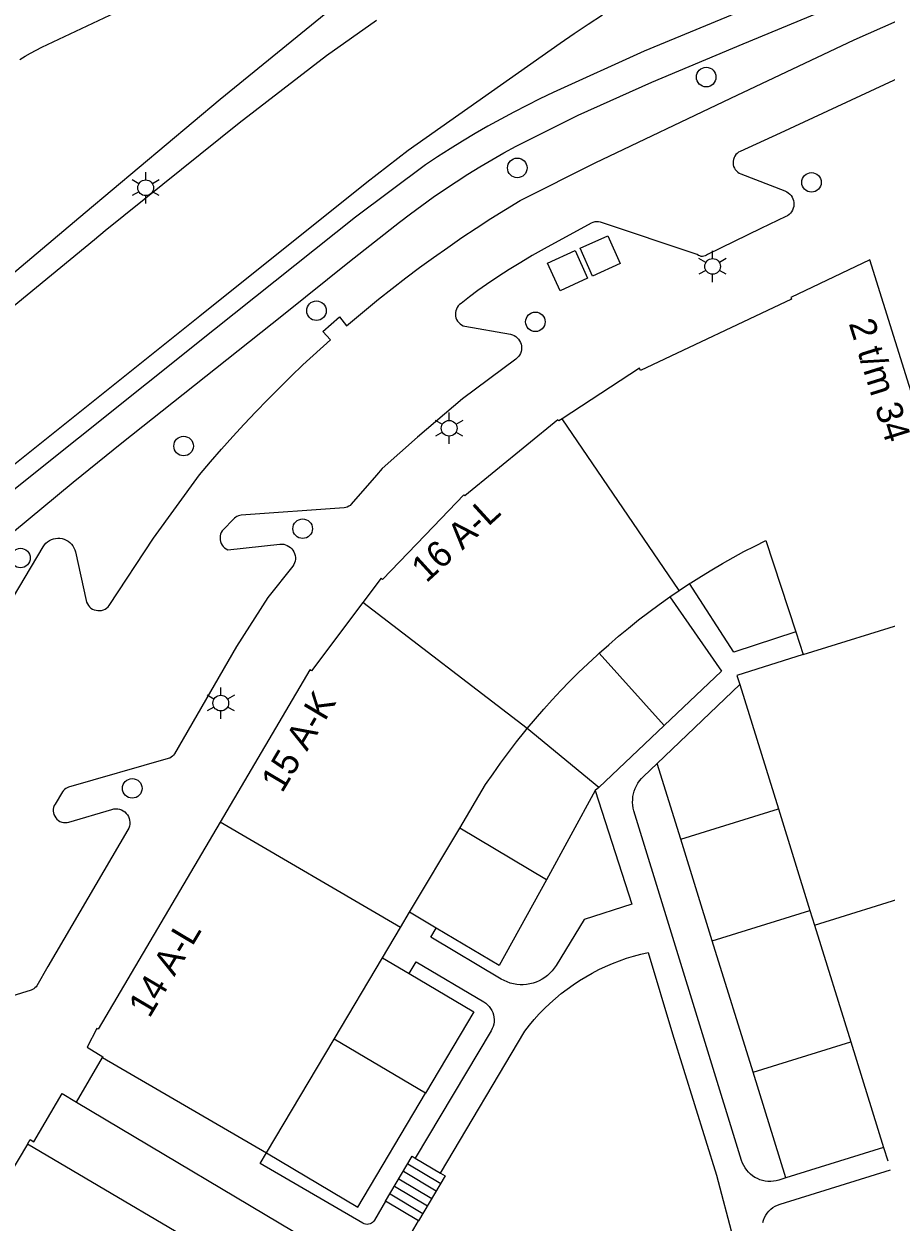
# Model space of a CAD drawing. Extents: x 122462 to 123306, y 485548 to 486417.
# Drawn here: x 122594.5 to 122643.9, y 485927.9 to 485996.5 of the extents above; entities that cross this region are included whole.
import ezdxf

# ---------------------------------------------------------------- set-up
doc = ezdxf.new("R2010")
doc.units = 0
for name, color, linetype in [('Level 1', 7, 'Continuous'), ('Level 17', 7, 'Continuous'), ('Level 19', 7, 'Continuous'), ('Level 22', 7, 'Continuous'), ('Level 31', 7, 'Continuous'), ('Level 33', 7, 'Continuous'), ('Level 4', 7, 'Continuous'), ('Level 42', 7, 'Continuous'), ('Level 50', 7, 'Continuous'), ('Level 53', 7, 'Continuous'), ('Level 58', 7, 'Continuous')]:
    doc.layers.add(name, color=color, linetype=linetype)

msp = doc.modelspace()

# ---------------------------------------------------------------- linework, layer by layer
at = {"layer": 'Level 1'}
for p, q in [((122631.505, 485963.692), (122632.041, 485964.059)), ((122632.041, 485964.059), (122632.637, 485964.452)), ((122638.726, 485961.694), (122639.15, 485960.403)), ((122635.51, 485958.679), (122637.722, 485951.56)), ((122637.722, 485951.56), (122639.531, 485945.738)), ((122616.606, 485945.634), (122619.471, 485950.449)), ((122616.081, 485944.752), (122616.606, 485945.634)), ((122639.531, 485945.738), (122639.792, 485944.896)), ((122615.055, 485943.029), (122616.081, 485944.752)), ((122639.792, 485944.896), (122641.868, 485938.214)), ((122612.284, 485938.372), (122615.055, 485943.029)), ((122608.409, 485931.861), (122612.284, 485938.372)), ((122641.868, 485938.214), (122643.749, 485932.158)), ((122599.016, 485937.318), (122608.409, 485931.861)), ((122594.715, 485932.358), (122578.689, 485905.41)), ((122643.749, 485932.158), (122643.987, 485931.393))]:
    msp.add_line(p, q, dxfattribs=at)
for points in [[(122646.657, 485962.735), (122646.047, 485964.695), (122648.242, 485966.095), (122642.959, 485982.999), (122638.427, 485980.846), (122638.473, 485980.749), (122629.829, 485976.659), (122629.769, 485976.786), (122625.35, 485973.897)], [(122625.35, 485973.897), (122625.156, 485973.77), (122625.099, 485973.838), (122619.775, 485969.471), (122619.708, 485969.535), (122617.966, 485967.723), (122615.055, 485964.695), (122614.98, 485964.757), (122613.931, 485963.369)], [(122632.637, 485964.452), (122632.717, 485964.505), (122633.312, 485964.882), (122633.913, 485965.248), (122634.52, 485965.603), (122635.133, 485965.948), (122635.753, 485966.283), (122636.377, 485966.606), (122637.008, 485966.919), (122638.726, 485961.694)], [(122613.931, 485963.369), (122610.984, 485959.467), (122610.896, 485959.518), (122605.751, 485950.787)], [(122627.453, 485960.464), (122628.006, 485960.957), (122628.568, 485961.439), (122629.138, 485961.911), (122629.718, 485962.373), (122630.305, 485962.823), (122630.901, 485963.263), (122631.505, 485963.692)], [(122623.343, 485956.153), (122623.809, 485956.71), (122624.285, 485957.259), (122624.77, 485957.799), (122625.266, 485958.33), (122625.77, 485958.852), (122626.284, 485959.365), (122626.808, 485959.869), (122627.34, 485960.363), (122627.453, 485960.464)], [(122639.15, 485960.403), (122635.352, 485959.189), (122635.51, 485958.679)], [(122619.471, 485950.449), (122620.954, 485952.941), (122621.38, 485953.564), (122621.817, 485954.18), (122622.265, 485954.787), (122622.725, 485955.386), (122623.196, 485955.976), (122623.343, 485956.153)], [(122605.751, 485950.787), (122598.771, 485938.942), (122598.694, 485938.983), (122598.146, 485937.899), (122599.042, 485937.361), (122599.016, 485937.318)], [(122627.853, 485885.077), (122628.77, 485887.768), (122628.817, 485887.751), (122632.33, 485898.059), (122598.563, 485909.554), (122607.6, 485924.759), (122594.715, 485932.358)]]:
    msp.add_lwpolyline(points, dxfattribs=at)
at = {"layer": 'Level 17'}
msp.add_line((122597.525, 485934.766), (122599.016, 485937.318), dxfattribs=at)
for points in [[(122583.59, 485973.549), (122598.02, 485985.696), (122605.76, 485992.189), (122614.788, 485999.561), (122615.615, 486000.221), (122616.45, 486000.87), (122617.294, 486001.508), (122618.147, 486002.134), (122619.008, 486002.749), (122619.877, 486003.353), (122620.754, 486003.944), (122621.638, 486004.525), (122622.531, 486005.093), (122623.43, 486005.649), (122624.337, 486006.194), (122625.252, 486006.726), (122626.173, 486007.246), (122626.913, 486007.64), (122627.66, 486008.021), (122628.414, 486008.387)], [(122670.9, 486008.219), (122664.94, 486007.459), (122660.23, 486006.749), (122657.85, 486006.359), (122655.66, 486005.609), (122650.77, 486003.599), (122637.07, 485997.849), (122630.03, 485994.949), (122624.83, 485992.569), (122624.068, 485992.21), (122623.313, 485991.838), (122622.564, 485991.454), (122621.821, 485991.058), (122621.085, 485990.65), (122620.355, 485990.229), (122619.633, 485989.797), (122618.918, 485989.353), (122618.21, 485988.897), (122617.51, 485988.429), (122613.51, 485985.439), (122605.438, 485979.012), (122593.75, 485969.669)], [(122615.596, 485981.357), (122616.381, 485981.96), (122617.174, 485982.554), (122617.975, 485983.136), (122618.784, 485983.707), (122619.601, 485984.267), (122620.425, 485984.815), (122621.257, 485985.353), (122622.097, 485985.879), (122622.943, 485986.393), (122627.238, 485988.555), (122635.005, 485992.259), (122642.063, 485995.584), (122645.993, 485997.335), (122655.34, 486001.309), (122659.364, 486001.842), (122659.18, 486003.397), (122672.2, 486004.919)], [(122593.87, 485967.389), (122597.33, 485970.269), (122600.13, 485972.519), (122603.63, 485975.309), (122606.777, 485977.805), (122609.38, 485979.869), (122613.16, 485982.899), (122616.03, 485985.149), (122616.662, 485985.636), (122617.303, 485986.112), (122617.953, 485986.576), (122618.61, 485987.029), (122619.275, 485987.47), (122619.947, 485987.9), (122620.627, 485988.318), (122621.315, 485988.724), (122622.009, 485989.117), (122622.71, 485989.499), (122626.26, 485991.279), (122630.47, 485993.169), (122635.71, 485995.369), (122643.79, 485998.729)], [(122594.276, 485994.46), (122594.581, 485994.654), (122594.892, 485994.838), (122595.21, 485995.01), (122595.534, 485995.17), (122602.039, 485998.243)], [(122627.653, 485997), (122626.838, 485996.474), (122626.031, 485995.934), (122625.233, 485995.382), (122616.531, 485989.251), (122614.151, 485987.421), (122604.59, 485979.776), (122591.692, 485969.461)], [(122614.704, 485996.697), (122613.268, 485995.689), (122611.84, 485994.669), (122606.85, 485990.829), (122599.177, 485984.654), (122598.55, 485984.149), (122590.3, 485977.359)], [(122650.266, 485996.036), (122637.83, 485990.249), (122635.536, 485989.203), (122635.446, 485989.154), (122635.365, 485989.092), (122635.293, 485989.019), (122635.232, 485988.936), (122635.185, 485988.845), (122635.151, 485988.749), (122635.131, 485988.648), (122635.127, 485988.546), (122635.137, 485988.444), (122635.162, 485988.345), (122635.202, 485988.25), (122635.255, 485988.162), (122635.32, 485988.083), (122635.395, 485988.014), (122635.481, 485987.957), (122635.573, 485987.913), (122638.1, 485986.937), (122638.199, 485986.891), (122638.291, 485986.831), (122638.374, 485986.76), (122638.447, 485986.677)], [(122638.447, 485986.677), (122638.508, 485986.586), (122638.555, 485986.487), (122638.589, 485986.383), (122638.608, 485986.275), (122638.612, 485986.165), (122638.601, 485986.056), (122638.575, 485985.95), (122638.535, 485985.848), (122638.482, 485985.752), (122638.415, 485985.664), (122638.338, 485985.587), (122638.251, 485985.521), (122638.155, 485985.467), (122636.72, 485984.789), (122633.663, 485983.3), (122633.599, 485983.253), (122633.528, 485983.218), (122633.452, 485983.197), (122633.374, 485983.188), (122633.295, 485983.194), (122633.218, 485983.214), (122633.146, 485983.246), (122633.081, 485983.291), (122627.532, 485985.147), (122627.425, 485985.168), (122627.316, 485985.174), (122627.207, 485985.163), (122627.101, 485985.138), (122627, 485985.097), (122624.302, 485983.627), (122623.631, 485983.241), (122622.967, 485982.844), (122622.309, 485982.437), (122621.657, 485982.019), (122621.013, 485981.59), (122620.517, 485981.235), (122620.028, 485980.869), (122619.548, 485980.492), (122619.465, 485980.428), (122619.393, 485980.354), (122619.331, 485980.269), (122619.283, 485980.177), (122619.249, 485980.078), (122619.229, 485979.976), (122619.224, 485979.872), (122619.234, 485979.768), (122619.259, 485979.666), (122619.299, 485979.57), (122619.352, 485979.48), (122619.417, 485979.399), (122619.493, 485979.328), (122619.579, 485979.268), (122619.673, 485979.222), (122619.772, 485979.19), (122622.389, 485978.73), (122622.493, 485978.7), (122622.591, 485978.656), (122622.683, 485978.6), (122622.766, 485978.531), (122622.839, 485978.452), (122622.901, 485978.364), (122622.95, 485978.268), (122622.986, 485978.167), (122623.008, 485978.061), (122623.016, 485977.954), (122623.008, 485977.846), (122622.987, 485977.741), (122622.951, 485977.639), (122622.902, 485977.543), (122622.84, 485977.455), (122622.767, 485977.376), (122622.684, 485977.307), (122619.63, 485975.029), (122617.05, 485972.849), (122615.04, 485971.039), (122614.708, 485970.658), (122613.264, 485969.001), (122613.197, 485968.935), (122613.12, 485968.881), (122613.036, 485968.839), (122612.947, 485968.811), (122612.854, 485968.797), (122606.965, 485968.375), (122606.88, 485968.363), (122606.797, 485968.338), (122606.718, 485968.302), (122606.646, 485968.255), (122606.581, 485968.198), (122605.87, 485967.479), (122605.817, 485967.385), (122605.779, 485967.285), (122605.755, 485967.18), (122605.747, 485967.072), (122605.754, 485966.965), (122605.777, 485966.86), (122605.814, 485966.759), (122605.866, 485966.664), (122605.931, 485966.579), (122606.008, 485966.503), (122606.095, 485966.439)], [(122586.62, 485951.449), (122595.625, 485966.568), (122595.696, 485966.672), (122595.779, 485966.766), (122595.873, 485966.849), (122595.977, 485966.919), (122596.09, 485966.976), (122596.208, 485967.018), (122596.33, 485967.045), (122596.455, 485967.057), (122596.581, 485967.052), (122596.705, 485967.032), (122596.825, 485966.997), (122596.941, 485966.947), (122597.049, 485966.883), (122597.148, 485966.806), (122597.236, 485966.717), (122597.313, 485966.617), (122597.377, 485966.509), (122597.426, 485966.394), (122597.461, 485966.273), (122598.075, 485963.495), (122598.105, 485963.393), (122598.15, 485963.296), (122598.207, 485963.207), (122598.277, 485963.126), (122598.358, 485963.056), (122598.447, 485962.999), (122598.544, 485962.954), (122598.646, 485962.924), (122598.751, 485962.909), (122598.858, 485962.908), (122598.963, 485962.923), (122599.066, 485962.952), (122599.163, 485962.996), (122599.253, 485963.053), (122599.334, 485963.122), (122599.404, 485963.202), (122601.946, 485967.057), (122604.573, 485970.683), (122605.197, 485971.422), (122605.831, 485972.152), (122606.475, 485972.874), (122607.128, 485973.587), (122607.791, 485974.291), (122608.463, 485974.986), (122609.144, 485975.672), (122609.816, 485976.331), (122610.497, 485976.981), (122612.075, 485978.412), (122611.64, 485978.886), (122612.588, 485979.736), (122612.988, 485979.22), (122614.819, 485980.742), (122615.596, 485981.357)], [(122606.095, 485966.439), (122606.19, 485966.389), (122609.177, 485966.709), (122609.285, 485966.713), (122609.393, 485966.703), (122609.498, 485966.678), (122609.599, 485966.639), (122609.694, 485966.587), (122609.781, 485966.523), (122609.858, 485966.447), (122609.925, 485966.362), (122609.979, 485966.269), (122610.02, 485966.169), (122610.048, 485966.064), (122610.061, 485965.957), (122610.06, 485965.848), (122610.043, 485965.742), (122610.013, 485965.638), (122609.969, 485965.539), (122609.912, 485965.447), (122608.49, 485963.659), (122606.7, 485960.859), (122603.136, 485954.708), (122603.084, 485954.632), (122603.021, 485954.566), (122602.948, 485954.509), (122602.868, 485954.464), (122602.782, 485954.432), (122597.074, 485952.793), (122596.991, 485952.762), (122596.913, 485952.719), (122596.842, 485952.666), (122596.78, 485952.602), (122596.728, 485952.53), (122596.299, 485951.832), (122596.251, 485951.738), (122596.217, 485951.638), (122596.199, 485951.535), (122596.196, 485951.429), (122596.21, 485951.325), (122596.238, 485951.223), (122596.282, 485951.128), (122596.34, 485951.039), (122596.41, 485950.961), (122596.492, 485950.894), (122596.582, 485950.84), (122596.679, 485950.8), (122596.782, 485950.775), (122596.887, 485950.766), (122596.992, 485950.773), (122597.095, 485950.795), (122599.552, 485951.527), (122599.662, 485951.551), (122599.774, 485951.56), (122599.886, 485951.553), (122599.996, 485951.531), (122600.102, 485951.493), (122600.201, 485951.441), (122600.292, 485951.375), (122600.373, 485951.297), (122600.443, 485951.209), (122600.499, 485951.111), (122600.541, 485951.007), (122600.568, 485950.898), (122600.58, 485950.786), (122600.575, 485950.674), (122600.555, 485950.563), (122600.52, 485950.457), (122600.47, 485950.356), (122595.89, 485942.529), (122595.259, 485941.425), (122595.209, 485941.358), (122595.151, 485941.299), (122595.084, 485941.249), (122595.012, 485941.209), (122594.934, 485941.179), (122588.959, 485939.323)], [(122595.086, 485932.494), (122596.709, 485935.247), (122597.525, 485934.766)]]:
    msp.add_lwpolyline(points, dxfattribs=at)
at = {"layer": 'Level 19'}
for p, q in [((122627.453, 485960.464), (122631.191, 485956.337)), ((122630.781, 485954.16), (122635.51, 485958.679)), ((122631.191, 485956.337), (122627.437, 485952.786)), ((122627.437, 485952.786), (122623.343, 485956.153)), ((122632.128, 485949.822), (122630.781, 485954.16)), ((122627.24, 485952.599), (122624.437, 485947.493)), ((122627.437, 485952.786), (122627.24, 485952.599)), ((122632.128, 485949.822), (122637.722, 485951.56)), ((122624.437, 485947.493), (122619.471, 485950.449)), ((122633.937, 485944), (122632.128, 485949.822)), ((122618.129, 485944.728), (122616.606, 485945.634)), ((122633.937, 485944), (122639.531, 485945.738)), ((122636.275, 485936.476), (122633.937, 485944)), ((122615.055, 485943.029), (122616.579, 485942.122)), ((122617.505, 485935.265), (122612.284, 485938.372)), ((122636.275, 485936.476), (122641.868, 485938.214)), ((122638.156, 485930.42), (122636.275, 485936.476)), ((122643.749, 485932.158), (122638.156, 485930.42))]:
    msp.add_line(p, q, dxfattribs=at)
for points in [[(122638.726, 485961.694), (122635.18, 485960.529), (122632.637, 485964.452)], [(122631.505, 485963.692), (122634.47, 485959.439), (122631.191, 485956.337)], [(122638.156, 485930.42), (122637.747, 485930.293), (122637.595, 485930.253), (122637.44, 485930.228), (122637.283, 485930.217), (122637.126, 485930.221), (122636.969, 485930.239), (122636.815, 485930.271), (122636.665, 485930.318), (122636.52, 485930.378), (122636.381, 485930.451), (122636.249, 485930.537), (122636.126, 485930.635), (122636.012, 485930.743), (122635.909, 485930.862), (122635.817, 485930.99), (122635.738, 485931.126), (122635.671, 485931.268), (122635.618, 485931.416), (122629.446, 485951.433), (122629.409, 485951.594), (122629.386, 485951.758), (122629.376, 485951.923), (122629.379, 485952.088), (122629.397, 485952.253), (122629.428, 485952.415), (122629.472, 485952.574), (122629.529, 485952.73), (122629.599, 485952.879), (122629.681, 485953.023), (122629.774, 485953.16), (122629.878, 485953.288), (122629.993, 485953.407), (122630.781, 485954.16)], [(122627.24, 485952.599), (122629.33, 485946.089), (122626.61, 485945.219), (122624.992, 485942.581), (122624.887, 485942.425), (122624.769, 485942.277), (122624.64, 485942.14), (122624.5, 485942.014), (122624.35, 485941.9), (122624.191, 485941.798), (122624.025, 485941.71), (122623.852, 485941.636), (122623.673, 485941.576), (122623.49, 485941.531), (122623.304, 485941.501), (122623.116, 485941.486), (122622.928, 485941.487), (122622.74, 485941.503), (122622.554, 485941.535), (122622.371, 485941.581), (122622.193, 485941.643), (122622.021, 485941.718), (122621.855, 485941.808), (122617.82, 485944.209), (122618.129, 485944.728)], [(122624.437, 485947.493), (122621.74, 485942.579), (122618.129, 485944.728)], [(122618.369, 485930.701), (122623.207, 485938.832), (122623.47, 485939.169), (122623.745, 485939.496), (122624.032, 485939.813), (122624.329, 485940.119), (122624.638, 485940.415), (122624.956, 485940.699), (122625.285, 485940.972), (122625.623, 485941.233), (122625.971, 485941.482), (122626.327, 485941.718), (122626.691, 485941.941), (122627.063, 485942.151), (122627.442, 485942.348), (122627.828, 485942.531), (122628.221, 485942.7), (122628.619, 485942.855), (122629.022, 485942.996), (122629.43, 485943.122), (122629.843, 485943.233), (122630.259, 485943.33), (122631.66, 485938.679), (122634.18, 485930.579), (122635.118, 485927.023)], [(122616.579, 485942.122), (122616.984, 485942.802), (122620.857, 485940.498), (122620.969, 485940.423), (122621.071, 485940.336), (122621.163, 485940.237), (122621.244, 485940.13), (122621.311, 485940.013), (122621.366, 485939.89), (122621.406, 485939.762), (122621.432, 485939.63), (122621.443, 485939.496), (122621.438, 485939.361), (122621.419, 485939.228), (122621.385, 485939.098), (122621.336, 485938.972), (122621.274, 485938.853), (122616.932, 485931.556)], [(122616.579, 485942.122), (122620.276, 485939.922), (122617.505, 485935.265)], [(122608.409, 485931.861), (122613.63, 485928.754), (122617.505, 485935.265)], [(122615.228, 485929.084), (122614.6, 485928.01), (122614.55, 485927.939), (122614.488, 485927.877), (122614.416, 485927.828), (122614.337, 485927.791), (122614.253, 485927.769), (122614.166, 485927.762), (122614.079, 485927.77), (122613.995, 485927.794), (122613.916, 485927.831), (122608.055, 485931.254), (122608.409, 485931.861)], [(122636.825, 485927.86), (122636.868, 485928.006), (122636.926, 485928.146), (122636.998, 485928.28), (122637.083, 485928.406), (122637.181, 485928.522), (122637.29, 485928.628), (122637.41, 485928.721), (122637.539, 485928.802), (122637.675, 485928.869), (122637.818, 485928.922), (122644.144, 485930.887)], [(122616.707, 485927.268), (122617.113, 485927.963)]]:
    msp.add_lwpolyline(points, dxfattribs=at)
at = {"layer": 'Level 22'}
msp.add_line((122597.525, 485934.766), (122612.6, 485925.789), dxfattribs=at)
msp.add_lwpolyline([(122594.715, 485932.358), (122594.87, 485932.62), (122595.086, 485932.494)], dxfattribs=at)
at = {"layer": 'Level 31'}
for p, q in [((122616.932, 485931.556), (122618.369, 485930.701)), ((122617.113, 485927.963), (122615.228, 485929.084))]:
    msp.add_line(p, q, dxfattribs=at)
for points in [[(122615.228, 485929.084), (122616.76, 485931.658), (122616.932, 485931.556)], [(122618.369, 485930.701), (122618.644, 485930.537), (122617.113, 485927.963)]]:
    msp.add_lwpolyline(points, dxfattribs=at)
at = {"layer": 'Level 33'}
for p, q in [((122616.505, 485931.229), (122618.389, 485930.109)), ((122615.994, 485930.371), (122617.879, 485929.25)), ((122616.249, 485930.801), (122618.134, 485929.68)), ((122615.483, 485929.513), (122617.368, 485928.392)), ((122615.739, 485929.942), (122617.624, 485928.821))]:
    msp.add_line(p, q, dxfattribs=at)
at = {"layer": 'Level 4'}
for p, q in [((122632.041, 485964.059), (122625.35, 485973.897)), ((122623.343, 485956.153), (122613.931, 485963.369)), ((122639.15, 485960.403), (122646.657, 485962.735)), ((122616.081, 485944.752), (122605.751, 485950.787)), ((122639.792, 485944.896), (122651.112, 485948.412))]:
    msp.add_line(p, q, dxfattribs=at)
at = {"layer": 'Level 42'}
for points in [[(122627.075, 485982.065), (122626.363, 485983.654), (122627.952, 485984.366), (122628.664, 485982.777), (122627.075, 485982.065)], [(122625.22, 485981.22), (122624.498, 485982.799), (122626.077, 485983.521), (122626.799, 485981.942), (122625.22, 485981.22)]]:
    msp.add_lwpolyline(points, dxfattribs=at)
at = {"layer": 'Level 50'}
for p, q in [((122601.49, 485987.569), (122601.49, 485988.019)), ((122601.1, 485987.344), (122600.71, 485987.569)), ((122602.269, 485987.569), (122601.879, 485987.344)), ((122601.1, 485986.894), (122600.71, 485986.669)), ((122601.49, 485986.219), (122601.49, 485986.669)), ((122602.269, 485986.669), (122601.879, 485986.894)), ((122633.567, 485982.842), (122633.177, 485983.067)), ((122633.957, 485983.067), (122633.957, 485983.517)), ((122634.736, 485983.067), (122634.346, 485982.842)), ((122633.567, 485982.392), (122633.177, 485982.167)), ((122634.736, 485982.167), (122634.346, 485982.392)), ((122633.957, 485981.717), (122633.957, 485982.167)), ((122618.87, 485973.799), (122618.87, 485974.249)), ((122618.48, 485973.574), (122618.09, 485973.799)), ((122619.649, 485973.799), (122619.259, 485973.574)), ((122618.48, 485973.124), (122618.09, 485972.899)), ((122618.87, 485972.449), (122618.87, 485972.899)), ((122619.649, 485972.899), (122619.259, 485973.124)), ((122605.79, 485958.059), (122605.79, 485958.509)), ((122605.4, 485957.834), (122605.01, 485958.059)), ((122606.569, 485958.059), (122606.179, 485957.834)), ((122605.4, 485957.384), (122605.01, 485957.159)), ((122605.79, 485956.709), (122605.79, 485957.159)), ((122606.569, 485957.159), (122606.179, 485957.384))]:
    msp.add_line(p, q, dxfattribs=at)
for centre in [(122601.49, 485987.119), (122633.957, 485982.617), (122618.87, 485973.349), (122605.79, 485957.609)]:
    msp.add_circle(centre, 0.45, dxfattribs=at)
at = {"layer": 'Level 53'}
for centre in [(122633.59, 485993.459), (122622.77, 485988.259), (122639.62, 485987.429), (122611.27, 485980.079), (122623.809, 485979.443), (122603.66, 485972.329), (122610.48, 485967.599), (122594.32, 485965.919), (122600.72, 485952.729)]:
    msp.add_circle(centre, 0.56, dxfattribs=at)

# ---------------------------------------------------------------- texts
at = {"layer": 'Level 58'}
for s, rotation, p in [('2 t/m 34', 287.35558, (122641.741, 485979.358)), ('16 A-L', 42.42911, (122617.561, 485964.457)), ('15 A-K', 59.23885, (122609.3, 485952.413)), ('14 A-L', 59.23885, (122601.703, 485939.521))]:
    msp.add_text(s, height=1.5, rotation=rotation, dxfattribs=at).set_placement(p)

doc.saveas('drawing.dxf')
